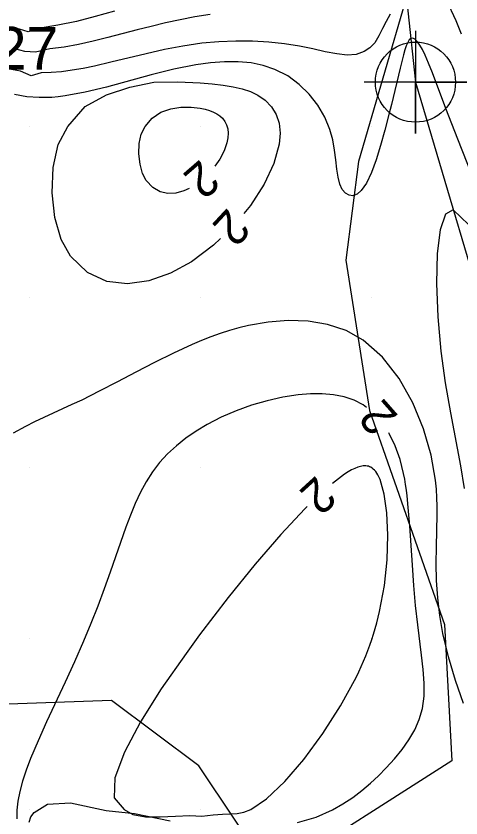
# Model space of a CAD drawing. Extents: x 2602990 to 2605851, y 618069 to 619180.
# Drawn here: x 2603999.22 to 2604025.24, y 618429.51 to 618476.46 of the extents above; entities that cross this region are included whole.
import ezdxf

# ---------------------------------------------------------------- set-up
doc = ezdxf.new("R2010")
doc.units = 0
for name, color, linetype in [('DTM Contours Major', 7, 'Continuous'), ('DTM Contours Minor', 7, 'Continuous'), ('DTM Contours Minor Text', 7, 'Continuous'), ('Exist DTM Breakline', 7, 'Continuous'), ('Exist DTM Breakline Cogo Number', 7, 'Continuous'), ('Exist DTM Breakline Cogo Point CELL', 7, 'Continuous'), ('Exist DTM Crownline', 7, 'Continuous'), ('Exist DTM QL2 LIDAR Elevation Point', 7, 'Continuous'), ('Exist Roads EOP', 7, 'Continuous'), ('PH Exist DTM Obscure Area', 7, 'Continuous'), ('PH Exist DTM Obscure Area Text', 7, 'Continuous')]:
    doc.layers.add(name, color=color, linetype=linetype)

# ---------------------------------------------------------------- blocks, each defined once
blk = doc.blocks.new('EXIST DTM BREAKLINE COGO POINT')
at = {"layer": 'Exist DTM Breakline Cogo Point CELL'}
blk.add_lwpolyline([(0, 0.06), (0, -0.06), (0, 0), (0.06, 0), (-0.06, 0)], dxfattribs=at)
blk.add_circle((0, 0), 0.04688, dxfattribs=at)

msp = doc.modelspace()

# ---------------------------------------------------------------- linework, layer by layer
at = {"layer": 'DTM Contours Major'}
for points in [[(2604026.153, 618466.49), (2604025.052, 618469.252), (2604024.363, 618471.048), (2604023.572, 618473.139), (2604023.351, 618473.694), (2604023.246, 618473.943), (2604023.144, 618474.173), (2604022.987, 618474.496), (2604022.835, 618474.765), (2604022.69, 618474.972), (2604022.553, 618475.11), (2604022.425, 618475.171), (2604022.307, 618475.149), (2604022.215, 618475.062), (2604022.128, 618474.917), (2604022.045, 618474.719), (2604021.964, 618474.473), (2604021.882, 618474.185), (2604021.686, 618473.413), (2604021.174, 618471.279), (2604021.03, 618470.695), (2604020.794, 618469.774), (2604020.543, 618468.876), (2604020.28, 618468.036), (2604020.003, 618467.292), (2604019.714, 618466.68), (2604019.413, 618466.239), (2604019.168, 618466.03), (2604018.926, 618465.941), (2604018.695, 618465.964), (2604018.484, 618466.09), (2604018.304, 618466.31), (2604018.162, 618466.617), (2604018.059, 618467.024), (2604017.988, 618467.502), (2604017.926, 618468.037), (2604017.851, 618468.613), (2604017.74, 618469.214), (2604017.572, 618469.826), (2604017.275, 618470.544), (2604016.873, 618471.236), (2604016.373, 618471.881), (2604015.782, 618472.46), (2604015.108, 618472.953), (2604014.356, 618473.339), (2604013.683, 618473.567), (2604012.966, 618473.714), (2604012.21, 618473.786), (2604011.417, 618473.789), (2604010.592, 618473.73), (2604009.738, 618473.612), (2604008.446, 618473.353), (2604007.127, 618473.021), (2604004.509, 618472.305), (2604003.261, 618471.999), (2604002.09, 618471.782), (2604001.693, 618471.733), (2604001.308, 618471.701), (2604000.933, 618471.685), (2604000.568, 618471.687), (2603999.863, 618471.725), (2603999.142, 618471.873)], [(2604025.381, 618436.218), (2604024.922, 618437.563), (2604024.509, 618438.937), (2604024.179, 618440.307), (2604023.999, 618441.365), (2604023.883, 618442.401), (2604023.82, 618443.415), (2604023.797, 618444.406), (2604023.803, 618445.374), (2604023.849, 618447.283), (2604023.851, 618447.766), (2604023.84, 618448.256), (2604023.812, 618448.758), (2604023.762, 618449.277), (2604023.499, 618450.75), (2604023.051, 618452.29), (2604022.424, 618453.815), (2604021.624, 618455.243), (2604020.658, 618456.492), (2604019.532, 618457.482), (2604018.525, 618458.042), (2604017.442, 618458.406), (2604016.307, 618458.595), (2604015.144, 618458.632), (2604013.975, 618458.538), (2604012.825, 618458.336), (2604012.26, 618458.199), (2604011.705, 618458.043), (2604011.156, 618457.866), (2604010.611, 618457.672), (2604010.07, 618457.461), (2604009.531, 618457.234), (2604008.423, 618456.725), (2604007.319, 618456.177), (2604006.225, 618455.607), (2604005.147, 618455.038), (2604004.091, 618454.488), (2604003.064, 618453.978), (2604002.495, 618453.711), (2604000.841, 618452.962), (2604000.303, 618452.707), (2603999.77, 618452.438), (2603999.048, 618452.039)]]:
    msp.add_lwpolyline(points, dxfattribs=at)
at = {"layer": 'DTM Contours Minor'}
for points in [[(2604025.273, 618475.402), (2604024.952, 618476.183), (2604024.387, 618477.412)], [(2604004.984, 618476.741), (2604003.854, 618476.427), (2604002.749, 618476.147), (2604001.675, 618475.92), (2604000.627, 618475.748), (2603999.933, 618475.537), (2603999.418, 618475.694), (2603998.819, 618475.689)], [(2604021.096, 618476.565), (2604020.874, 618476.134), (2604020.65, 618475.734), (2604020.432, 618475.311), (2604020.198, 618474.884), (2604019.913, 618474.596), (2604019.589, 618474.382), (2604019.121, 618474.215), (2604018.581, 618474.18), (2604017.974, 618474.243), (2604017.304, 618474.373), (2604016.575, 618474.535), (2604015.79, 618474.697), (2604014.923, 618474.835), (2604014.01, 618474.933), (2604013.06, 618474.989), (2604012.082, 618474.999), (2604011.086, 618474.959), (2604010.079, 618474.867), (2604008.985, 618474.706), (2604007.899, 618474.497), (2604006.829, 618474.258), (2604004.772, 618473.758), (2604003.804, 618473.534), (2604003.141, 618473.398), (2604002.502, 618473.286), (2604001.883, 618473.203), (2604001.281, 618473.152), (2604000.694, 618473.137), (2604000.098, 618472.952), (2603999.476, 618473.24), (2603998.839, 618473.357)], [(2604010.568, 618476.544), (2604009.683, 618476.406), (2604008.813, 618476.241), (2604007.96, 618476.055), (2604007.123, 618475.855), (2604006.3, 618475.647), (2604004.599, 618475.203), (2604003.724, 618474.985), (2604002.867, 618474.793), (2604002.029, 618474.639), (2604001.209, 618474.533), (2604000.364, 618474.348), (2603999.743, 618474.392), (2603999.153, 618474.538)], [(2604002.244, 618470), (2604003.261, 618471.168), (2604004.515, 618471.853), (2604005.873, 618472.298), (2604007.276, 618472.585), (2604008.684, 618472.612), (2604010, 618472.543), (2604010.695, 618472.484), (2604011.335, 618472.411), (2604011.92, 618472.317), (2604012.451, 618472.194), (2604012.929, 618472.037), (2604013.354, 618471.837), (2604013.799, 618471.53), (2604014.161, 618471.152), (2604014.43, 618470.704), (2604014.601, 618470.187), (2604014.665, 618469.603), (2604014.614, 618468.952), (2604014.302, 618467.831), (2604013.731, 618466.617), (2604012.932, 618465.373), (2604012.54, 618464.895)], [(2604006.768, 618470), (2604007.182, 618470.491), (2604007.693, 618470.825), (2604008.267, 618471.027), (2604008.866, 618471.118), (2604009.456, 618471.121), (2604010, 618471.06), (2604010.282, 618471.002), (2604010.538, 618470.93), (2604010.766, 618470.842), (2604010.967, 618470.739), (2604011.142, 618470.62), (2604011.29, 618470.484), (2604011.434, 618470.296), (2604011.538, 618470.085), (2604011.603, 618469.852), (2604011.629, 618469.599), (2604011.614, 618469.328), (2604011.558, 618469.04), (2604011.394, 618468.571), (2604011.145, 618468.089), (2604010.853, 618467.663)], [(2604011.183, 618463.431), (2604010.779, 618463.04), (2604009.488, 618462.077), (2604008.26, 618461.403), (2604006.995, 618460.953), (2604005.735, 618460.777), (2604004.523, 618460.927), (2604003.4, 618461.455), (2604002.41, 618462.41), (2604001.857, 618463.371), (2604001.493, 618464.658), (2604001.335, 618466.117), (2604001.397, 618467.597), (2604001.695, 618468.942), (2604002.244, 618470)], [(2604009.354, 618466.366), (2604009.045, 618466.219), (2604008.576, 618466.091), (2604008.107, 618466.071), (2604007.653, 618466.176), (2604007.225, 618466.426), (2604006.837, 618466.837), (2604006.625, 618467.25), (2604006.477, 618467.786), (2604006.406, 618468.387), (2604006.422, 618468.994), (2604006.539, 618469.551), (2604006.768, 618470)], [(2604025.688, 618464.26), (2604024.795, 618465.114), (2604024.331, 618464.857), (2604024.021, 618463.953), (2604023.852, 618462.551), (2604023.812, 618460.798), (2604023.888, 618458.845), (2604024.068, 618456.839), (2604024.321, 618454.986), (2604024.621, 618453.238), (2604025.212, 618450.125), (2604025.43, 618448.794)], [(2604019.716, 618453.544), (2604019.524, 618453.691), (2604018.993, 618453.964), (2604018.414, 618454.16), (2604017.791, 618454.284), (2604017.131, 618454.343), (2604016.439, 618454.341), (2604015.722, 618454.284), (2604014.824, 618454.146), (2604013.91, 618453.941), (2604012.996, 618453.672), (2604012.096, 618453.346), (2604011.224, 618452.967), (2604010.395, 618452.542), (2604009.755, 618452.16), (2604009.155, 618451.748), (2604008.597, 618451.306), (2604008.084, 618450.831), (2604007.617, 618450.323), (2604007.198, 618449.779), (2604006.824, 618449.195), (2604006.492, 618448.576), (2604006.191, 618447.924), (2604005.913, 618447.241), (2604005.647, 618446.529), (2604004.726, 618443.907), (2604004.373, 618442.923), (2604003.999, 618441.917), (2604003.601, 618440.893), (2604003.175, 618439.858), (2604002.647, 618438.658), (2604002.097, 618437.462), (2604001.008, 618435.134), (2604000.511, 618434.029), (2604000.072, 618432.98), (2603999.817, 618432.307), (2603999.604, 618431.668), (2603999.438, 618431.063), (2603999.324, 618430.494), (2603999.268, 618429.961), (2603999.275, 618429.466)], [(2604015.692, 618429.245), (2604016.78, 618429.552), (2604017.723, 618429.98), (2604018.337, 618430.329), (2604018.909, 618430.708), (2604019.442, 618431.114), (2604019.943, 618431.54), (2604020.414, 618431.982), (2604020.861, 618432.434), (2604021.35, 618432.966), (2604021.8, 618433.511), (2604022.201, 618434.074), (2604022.54, 618434.661), (2604022.806, 618435.276), (2604022.988, 618435.925), (2604023.081, 618436.642), (2604023.091, 618437.4), (2604023.038, 618438.197), (2604022.943, 618439.032), (2604022.71, 618440.807), (2604022.591, 618441.95), (2604022.493, 618443.122), (2604022.41, 618444.302), (2604022.253, 618446.605), (2604022.163, 618447.688), (2604022.092, 618448.371), (2604022.051, 618448.703), (2604022.004, 618449.029), (2604021.95, 618449.35), (2604021.888, 618449.667), (2604021.677, 618450.498), (2604021.398, 618451.288), (2604021.046, 618452.02), (2604021.024, 618452.054)], [(2604010.092, 618429.617), (2604010.748, 618429.698), (2604011.288, 618429.729), (2604011.746, 618429.742), (2604012.154, 618429.77), (2604012.543, 618429.845), (2604012.945, 618430), (2604013.879, 618430.633), (2604014.936, 618431.641), (2604016.052, 618432.94), (2604017.163, 618434.445), (2604018.203, 618436.073), (2604019.107, 618437.738), (2604019.26, 618438.055), (2604019.406, 618438.37), (2604019.544, 618438.684), (2604019.675, 618438.997), (2604019.798, 618439.31), (2604019.914, 618439.622), (2604020.028, 618439.948), (2604020.134, 618440.274), (2604020.232, 618440.601), (2604020.324, 618440.928), (2604020.409, 618441.257), (2604020.487, 618441.588), (2604020.768, 618443.117), (2604020.927, 618444.628), (2604020.973, 618446.064), (2604020.913, 618447.364), (2604020.756, 618448.472), (2604020.509, 618449.329), (2604020.426, 618449.514), (2604020.383, 618449.597), (2604020.321, 618449.699), (2604020.257, 618449.79), (2604020.189, 618449.87), (2604020.117, 618449.94), (2604020.042, 618449.998), (2604019.963, 618450.045), (2604019.897, 618450.075), (2604019.828, 618450.098), (2604019.756, 618450.114), (2604019.681, 618450.123), (2604019.603, 618450.125), (2604019.522, 618450.12), (2604019.367, 618450.094), (2604019.202, 618450.045), (2604019.026, 618449.975), (2604018.838, 618449.882), (2604018.639, 618449.768), (2604018.428, 618449.632), (2604017.732, 618449.082)], [(2604016.256, 618447.735), (2604016.116, 618447.601), (2604014.716, 618446.106), (2604013.208, 618444.361), (2604011.635, 618442.419), (2604009.954, 618440.221), (2604009.167, 618439.147), (2604007.717, 618437.068), (2604006.499, 618435.141), (2604005.557, 618433.367), (2604005.006, 618431.849), (2604004.963, 618430.693), (2604005.546, 618430), (2604006.057, 618429.701), (2604006.787, 618429.579), (2604007.647, 618429.57), (2604008.544, 618429.615), (2604009.39, 618429.651), (2604010.092, 618429.617)], [(2604000.284, 618429.836), (2604001.072, 618430.323), (2604002.416, 618430.391), (2604004.496, 618429.937), (2604006.15, 618429.774), (2604008.229, 618429.342)], [(2603999.999, 618429.265), (2604000.092, 618429.583), (2604000.284, 618429.836)]]:
    msp.add_lwpolyline(points, dxfattribs=at)
at = {"layer": 'Exist DTM Breakline'}
msp.add_lwpolyline([(2603980.961, 618482.81), (2603991.317, 618481.91), (2604021.685, 618480.962), (2604022.58, 618472.591), (2604032.688, 618438.475), (2604040.417, 618418.201), (2604044.397, 618407.821), (2604049.306, 618391.648), (2604054.884, 618376.066), (2604069.726, 618356.495), (2604081.437, 618334.021), (2604077.048, 618321.258), (2604071.244, 618308.511), (2604061.122, 618272.322)], dxfattribs=at)
at = {"layer": 'Exist DTM Crownline'}
msp.add_spline([(2603233.488, 618380.754), (2603285.185, 618400.095), (2603335.457, 618418.629), (2603390.812, 618439.069), (2603440.087, 618457.325), (2603493.996, 618477.231), (2603542.655, 618495.301), (2603600.808, 618516.867), (2603653.659, 618536.362), (2603706.222, 618555.742), (2603764.811, 618577.593), (2603823.52, 618599.847), (2603878.564, 618620.56), (2603937.951, 618643.078), (2603997.369, 618665.789), (2604036.209, 618680.665), (2604055.311, 618688.017)], degree=3, dxfattribs=at)
at = {"layer": 'Exist DTM QL2 LIDAR Elevation Point'}
for p, q in [((2604000, 618470), (2604000, 618470)), ((2604010, 618470), (2604010, 618470)), ((2604020, 618470), (2604020, 618470)), ((2604000, 618460), (2604000, 618460)), ((2604010, 618460), (2604010, 618460)), ((2604020, 618460), (2604020, 618460)), ((2604000, 618450), (2604000, 618450)), ((2604010, 618450), (2604010, 618450)), ((2604020, 618450), (2604020, 618450)), ((2604000, 618440), (2604000, 618440)), ((2604010, 618440), (2604010, 618440)), ((2604020, 618440), (2604020, 618440)), ((2604000, 618430), (2604000, 618430)), ((2604010, 618430), (2604010, 618430)), ((2604020, 618430), (2604020, 618430))]:
    msp.add_line(p, q, dxfattribs=at)
at = {"layer": 'Exist Roads EOP'}
for points in [[(2603230.17, 618389.98), (2603282.929, 618409.597), (2603332.773, 618427.868), (2603388.167, 618448.413), (2603437.203, 618466.721), (2603490.778, 618486.527), (2603539.039, 618504.558), (2603597.451, 618526.156), (2603651.053, 618545.972), (2603705.208, 618566.084), (2603762.02, 618587.183), (2603820.334, 618609.162), (2603876.341, 618629.99), (2603934.909, 618652.28), (2603996.409, 618675.568), (2604033.216, 618689.957), (2604052.01, 618697.199)], [(2604034.633, 618668.486), (2603984.89, 618650.123), (2603936.767, 618631.654), (2603888.195, 618613.335), (2603837.766, 618594.258), (2603782.918, 618573.705), (2603731.939, 618554.39), (2603671.126, 618532.171), (2603621.822, 618514.106), (2603561.545, 618491.877), (2603506.421, 618471.293), (2603452.163, 618451.33), (2603398.364, 618431.316), (2603341.431, 618410.355), (2603281.65, 618388.199), (2603223.033, 618366.475), (2603185.717, 618352.612)]]:
    msp.add_spline(points, degree=3, dxfattribs=at)
at = {"layer": 'PH Exist DTM Obscure Area'}
msp.add_lwpolyline([(2604022.086, 618477.726), (2604019.259, 618467.936), (2604018.502, 618462.167), (2604019.895, 618453.366), (2604024.27, 618440.836), (2604024.713, 618432.847), (2604014.209, 618426.144), (2604009.904, 618432.561), (2604004.805, 618436.382), (2603989.998, 618435.861), (2603973.537, 618436.026), (2603944.533, 618433.11), (2603938.655, 618433.043), (2603931.562, 618426.144)], dxfattribs=at)

# ---------------------------------------------------------------- block references
at = {"layer": 'Exist DTM Breakline Cogo Point CELL', "xscale": 50, "yscale": 50}
msp.add_blockref('EXIST DTM BREAKLINE COGO POINT', (2604022.58, 618472.591), dxfattribs=at)

# ---------------------------------------------------------------- texts
at = {"layer": 'DTM Contours Minor Text'}
for rotation, p in [(220.8517, (2604010.013, 618468.117)), (227.1685, (2604011.613, 618465.285)), (131.2788, (2604021.629, 618453.036)), (222.3911, (2604016.788, 618449.604))]:
    msp.add_text('2', height=2, rotation=rotation, dxfattribs=at).set_placement(p)
at = {"layer": 'Exist DTM Breakline Cogo Number'}
msp.add_text('727', height=2.5, dxfattribs=at).set_placement((2603996.113, 618473.324))
at = {"layer": 'PH Exist DTM Obscure Area Text'}
msp.add_text('OBSCURED', height=6, rotation=17.4224, dxfattribs=at).set_placement((2603963.411, 618474.22))

doc.saveas('drawing.dxf')
